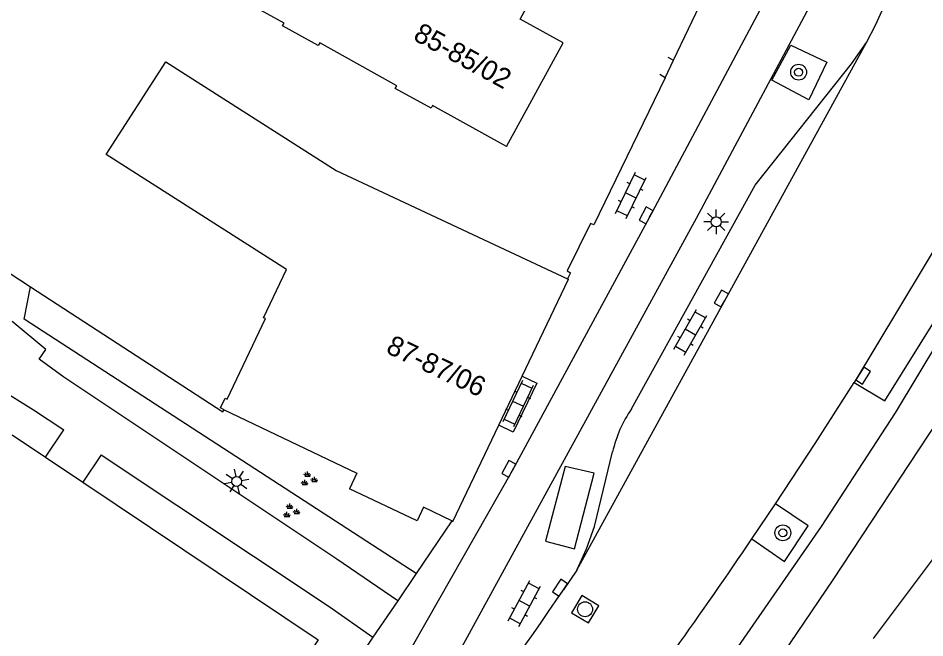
# Model space of a CAD drawing. Extents: x 132998 to 136004, y 396998 to 398512.
# Drawn here: x 133633.98 to 133679.62, y 398075.79 to 398106.96 of the extents above; entities that cross this region are included whole.
import ezdxf

# ---------------------------------------------------------------- set-up
doc = ezdxf.new("R2010")
doc.units = 0
for name, color, linetype in [('gg-afsc-muur', 7, 'Continuous'), ('gg-anno-huisnummerreeks BGT', 7, 'Continuous'), ('gg-bbg-abri', 7, 'Continuous'), ('gg-bbg-hoofdgebouw', 7, 'Continuous'), ('gg-bbg-onder overbouw', 7, 'Continuous'), ('gg-bbg-pand overbouw', 7, 'Continuous'), ('gg-knt-verharding', 7, 'Continuous'), ('gg-knt-verharding nz', 7, 'Continuous'), ('gt-grn-groengrens', 7, 'Continuous'), ('gt-symb-boom', 7, 'Continuous'), ('gt-symb-groenvak', 7, 'Continuous'), ('gt-symb-klinker verharding', 7, 'Continuous'), ('gt-symb-kolk', 7, 'Continuous'), ('gt-symb-lichtmast', 7, 'Continuous'), ('gt-symb-rioolschacht', 7, 'Continuous')]:
    doc.layers.add(name, color=color, linetype=linetype)

# ---------------------------------------------------------------- blocks, each defined once
blk = doc.blocks.new('gt0-KOLK')
at = {"layer": 'gt-symb-kolk'}
blk.add_lwpolyline([(0, 0), (0.375, 0), (0.375, 0.4), (-0.375, 0.4), (-0.375, 0), (0, 0)], dxfattribs=at)
blk = doc.blocks.new('gt0-LMAST')
at = {"layer": 'gt-symb-lichtmast'}
for p, q in [((-0.005, 0.246), (-0.005, 0.621)), ((-0.182, 0.173), (-0.447, 0.438)), ((0.172, 0.173), (0.437, 0.438)), ((-0.255, -0.004), (-0.63, -0.004)), ((-0.182, -0.181), (-0.447, -0.446)), ((-0.005, -0.254), (-0.005, -0.629)), ((0.437, -0.446), (0.172, -0.181)), ((0.245, -0.004), (0.62, -0.004))]:
    blk.add_line(p, q, dxfattribs=at)
blk.add_circle((-0.005, -0.004), 0.25, dxfattribs=at)
blk = doc.blocks.new('gt0-GRVAK')
at = {"layer": 'gt-symb-groenvak'}
for p, q in [((-0.11, 0.189), (-0.228, 0.24)), ((-0.182, 0.153), (0.088, 0.153)), ((-0.091, 0.211), (-0.156, 0.322)), ((-0.047, 0.214), (-0.047, 0.393)), ((-0.004, 0.211), (0.061, 0.322)), ((0.015, 0.189), (0.133, 0.24)), ((0.262, -0.052), (0.197, 0.059)), ((0.305, -0.049), (0.305, 0.13)), ((0.349, -0.052), (0.414, 0.059)), ((-0.245, -0.228), (-0.363, -0.177)), ((-0.318, -0.264), (-0.047, -0.264)), ((-0.226, -0.206), (-0.291, -0.095)), ((-0.183, -0.203), (-0.183, -0.024)), ((-0.139, -0.206), (-0.074, -0.095)), ((-0.12, -0.228), (-0.002, -0.177)), ((0.243, -0.074), (0.125, -0.023)), ((0.17, -0.11), (0.441, -0.11)), ((0.368, -0.074), (0.486, -0.023))]:
    blk.add_line(p, q, dxfattribs=at)
blk = doc.blocks.new('gt0-KL1')
at = {"layer": 'gt-symb-klinker verharding'}
for p, q in [((-1.15, 0.3), (1.15, 0.3)), ((-1, -0.3), (-1, 0.3)), ((-0.5, 0.3), (-0.5, 0.45)), ((0, -0.3), (0, 0.3)), ((0.5, 0.3), (0.5, 0.45)), ((1, -0.3), (1, 0.3)), ((-1.15, -0.3), (1.15, -0.3)), ((-0.5, -0.45), (-0.5, -0.3)), ((0.5, -0.45), (0.5, -0.3))]:
    blk.add_line(p, q, dxfattribs=at)
blk = doc.blocks.new('gt0-RS')
at = {"layer": 'gt-symb-rioolschacht'}
blk.add_lwpolyline([(-0.5, -0.5), (0.5, -0.5), (0.5, 0.5), (-0.5, 0.5)], close=True, dxfattribs=at)
blk.add_circle((0, 0), 0.375, dxfattribs=at)
blk = doc.blocks.new('gt0-BOOM')
at = {"layer": 'gt-symb-boom'}
for radius in [0.4, 0.2]:
    blk.add_circle((0, 0), radius, dxfattribs=at)

msp = doc.modelspace()

# ---------------------------------------------------------------- linework, layer by layer
at = {"layer": 'gg-afsc-muur'}
for p, q in [((133666.693, 398105.004), (133666.973, 398104.854)), ((133666.554, 398103.964), (133666.287, 398104.125)), ((133624.86, 398099.78), (133634.607, 398093.447))]:
    msp.add_line(p, q, dxfattribs=at)
for points in [[(133666.973, 398104.854), (133669.236, 398109.598), (133669.165, 398109.64)], [(133666.554, 398103.964), (133662.953, 398096.575), (133662.791, 398096.641), (133661.615, 398094.246), (133661.786, 398094.156), (133661.627, 398093.855)], [(133634.607, 398093.447), (133644.286, 398087.158), (133644.357, 398087.267)]]:
    msp.add_lwpolyline(points, dxfattribs=at)
at = {"layer": 'gg-bbg-abri'}
msp.add_lwpolyline([(133660.531, 398080.648), (133661.98, 398080.269), (133662.971, 398084.07), (133661.513, 398084.411), (133660.531, 398080.648)], dxfattribs=at)
at = {"layer": 'gg-bbg-hoofdgebouw'}
for p, q in [((133659.357, 398088.96), (133661.68, 398093.83)), ((133661.627, 398093.855), (133661.68, 398093.83)), ((133633.685, 398086.008), (133635.357, 398084.887)), ((133635.357, 398084.887), (133637.241, 398083.623))]:
    msp.add_line(p, q, dxfattribs=at)
for points in [[(133658.56, 398100.5), (133661.42, 398105.73), (133659.25, 398106.92), (133661.28, 398110.63), (133646.76, 398118.55), (133645.05, 398115.42)], [(133658.56, 398100.5), (133654.84, 398102.565), (133654.767, 398102.434), (133652.968, 398103.432), (133653.041, 398103.563), (133649.162, 398105.715), (133649.089, 398105.584), (133647.296, 398106.579), (133647.369, 398106.71), (133645.66, 398107.659)], [(133644.357, 398087.267), (133644.165, 398087.359), (133644.395, 398087.85), (133644.498, 398087.802), (133646.428, 398091.848), (133646.331, 398091.894), (133647.498, 398094.329), (133638.421, 398100.101), (133641.41, 398104.769), (133649.997, 398099.297), (133661.627, 398093.855)], [(133644.357, 398087.267), (133651.029, 398084.072), (133650.66, 398083.29)], [(133655.808, 398081.68), (133655.87, 398081.65), (133658.178, 398086.488)], [(133637.241, 398083.623), (133649.079, 398075.684), (133642.816, 398066.304)], [(133655.808, 398081.68), (133654.39, 398082.36), (133654.06, 398081.67), (133650.66, 398083.29)]]:
    msp.add_lwpolyline(points, dxfattribs=at)
at = {"layer": 'gg-bbg-onder overbouw'}
msp.add_line((133658.178, 398086.488), (133659.357, 398088.96), dxfattribs=at)
at = {"layer": 'gg-bbg-pand overbouw'}
msp.add_lwpolyline([(133659.357, 398088.96), (133660.092, 398088.609), (133658.904, 398086.141), (133658.178, 398086.488)], dxfattribs=at)
at = {"layer": 'gg-knt-verharding'}
for p, q in [((133662.096, 398079.204), (133676.682, 398105.738)), ((133666.554, 398103.964), (133666.973, 398104.854)), ((133684.638, 398102.888), (133676.057, 398088.631)), ((133635.357, 398084.887), (133636.275, 398086.256)), ((133638.159, 398085.003), (133637.241, 398083.623)), ((133670.912, 398080.766), (133672.104, 398082.541)), ((133655.808, 398081.68), (133654.014, 398079.029)), ((133654.014, 398079.029), (133653.089, 398077.662)), ((133662.096, 398079.204), (133661.427, 398078.204)), ((133653.089, 398077.662), (133651.839, 398075.818)), ((133651.839, 398075.818), (133644.454, 398064.895))]:
    msp.add_line(p, q, dxfattribs=at)
for points in [[(133733.364, 398244.119), (133694.697, 398153.777), (133691.352, 398146.048), (133674.837, 398109.473), (133668.115, 398096.878), (133655.132, 398073.162)], [(133676.682, 398105.738), (133677.146, 398106.606), (133686.944, 398128.206)], [(133673.738, 398112.043), (133673.263, 398110.981), (133672.54, 398109.683), (133665.767, 398096.949), (133658.854, 398084.196), (133650.098, 398068.824)], [(133664.855, 398087.308), (133671.074, 398098.569), (133675.927, 398104.668), (133676.682, 398105.738)], [(133673.781, 398102.85), (133671.923, 398103.852), (133672.879, 398105.61), (133674.695, 398104.744), (133673.781, 398102.85)], [(133689.092, 398105.311), (133678.121, 398087.118), (133674.401, 398081.388), (133665.555, 398068.631), (133661.615, 398063.468), (133657.519, 398058.225)], [(133676.057, 398088.631), (133677.604, 398087.712), (133682.14, 398094.981), (133686.126, 398101.997), (133684.638, 398102.888)], [(133656.937, 398054.171), (133660.322, 398058.373), (133665.037, 398064.52), (133669.628, 398070.76), (133675.012, 398078.706), (133680.286, 398086.724), (133681.477, 398088.603), (133688.822, 398100.859)], [(133653.089, 398077.662), (133650.027, 398079.747), (133636.287, 398088.908), (133635.046, 398089.807), (133635.376, 398090.3), (133633.679, 398091.701)], [(133672.104, 398082.541), (133674.098, 398085.571), (133676.057, 398088.631)], [(133632.599, 398086.873), (133633.546, 398088.017), (133634.762, 398087.262), (133636.275, 398086.256)], [(133638.159, 398085.003), (133649.633, 398077.374), (133651.839, 398075.818)], [(133662.096, 398079.204), (133662.597, 398080.273), (133662.996, 398081.385), (133663.904, 398085.145)], [(133670.912, 398080.766), (133672.556, 398079.634), (133673.754, 398081.433), (133672.104, 398082.541)]]:
    msp.add_lwpolyline(points, dxfattribs=at)
for centre, radius, start, end in [((133669.933, 398083.785), 6.18, 145.2456, 167.2874), ((133428.927, 398244.741), 292.309, 323.22326, 325.87749), ((133422.816, 398240.613), 288.638, 321.54678, 325.75912)]:
    msp.add_arc(centre, radius, start, end, dxfattribs=at)
at = {"layer": 'gg-knt-verharding nz'}
msp.add_line((133677.032, 398075.765), (133680.01, 398079.72), dxfattribs=at)
at = {"layer": 'gt-grn-groengrens'}
msp.add_lwpolyline([(133654.014, 398079.029), (133634.278, 398091.814), (133634.607, 398093.447)], dxfattribs=at)

# ---------------------------------------------------------------- block references
at = {"layer": 'gt-symb-boom'}
for p in [(133673.269, 398104.245), (133672.475, 398081.075)]:
    msp.add_blockref('gt0-BOOM', p, dxfattribs=at)
at = {"layer": 'gt-symb-groenvak'}
for p in [(133648.589, 398083.767), (133647.698, 398082.157)]:
    msp.add_blockref('gt0-GRVAK', p, dxfattribs=at)
at = {"layer": 'gt-symb-klinker verharding'}
for p, rotation in [((133664.827, 398098.047), 64.0242853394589), ((133667.821, 398091.163), 60.33328479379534), ((133659.143, 398087.572), -115.46334506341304), ((133659.464, 398077.526), 61.76909817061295)]:
    msp.add_blockref('gt0-KL1', p, dxfattribs=dict(at, rotation=rotation))
at = {"layer": 'gt-symb-kolk'}
for p, rotation in [((133665.767, 398096.949), 61.974683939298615), ((133669.552, 398092.767), 61.17916405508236), ((133676.344, 398089.087), -122.33937707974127), ((133658.853, 398084.196), 61.512992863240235), ((133661.427, 398078.204), 56.21457204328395)]:
    msp.add_blockref('gt0-KOLK', p, dxfattribs=dict(at, rotation=rotation))
at = {"layer": 'gt-symb-lichtmast'}
msp.add_blockref('gt0-LMAST', (133669.125, 398096.722), dxfattribs=at)
at = {"layer": 'gt-symb-lichtmast', "rotation": 146.21457204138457}
msp.add_blockref('gt0-LMAST', (133644.974, 398083.659), dxfattribs=at)
at = {"layer": 'gt-symb-rioolschacht', "rotation": 59.15409543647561}
msp.add_blockref('gt0-RS', (133662.521, 398077.231), dxfattribs=at)

# ---------------------------------------------------------------- texts
at = {"layer": 'gg-anno-huisnummerreeks BGT'}
for s, rotation, p in [('85-85/02', 331.3, (133653.813, 398105.904)), ('87-87/06', 334.5, (133652.441, 398090.157))]:
    msp.add_text(s, height=1, rotation=rotation, dxfattribs=at).set_placement(p)

doc.saveas('drawing.dxf')
